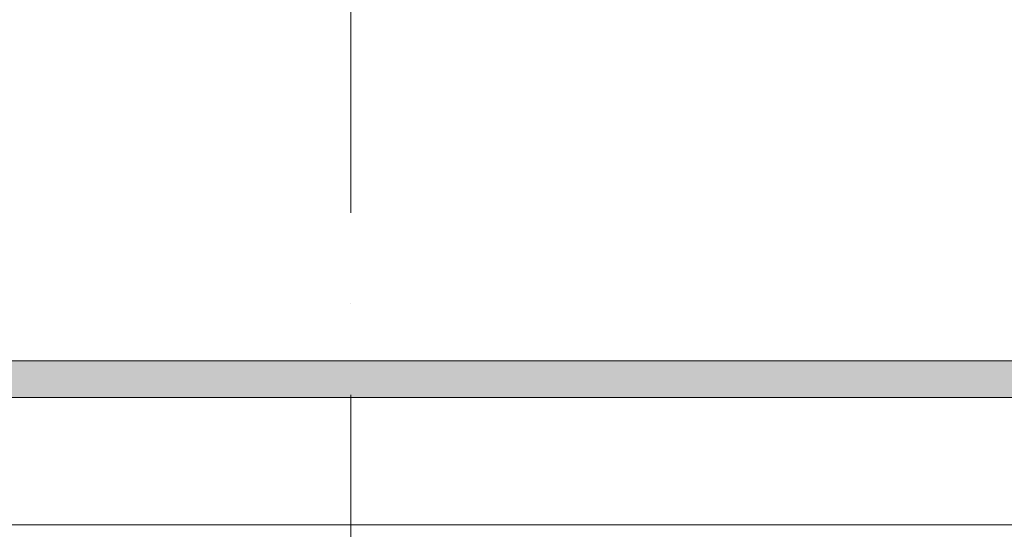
# Model space of a CAD drawing. Header units: millimetres. Extents: x -32229 to 291619, y -13689 to 125138.
# Tile 536 of 565: x 106085 to 111496, y 96175 to 98975. Entities that reach past the tile are written whole.
import ezdxf

# ---------------------------------------------------------------- set-up
doc = ezdxf.new("R2010")
doc.units = ezdxf.units.MM
doc.linetypes.add('ADSK_Линия сетки', pattern=[5000, 4000, -500, 0, -500])
for name, color, linetype, lineweight in [('A-FLOR-____-OTLN', 7, 'Continuous', 18), ('M-EQPM-____-OTLN', 7, 'Continuous', 18), ('S-GRID-____-OTLN', 7, 'Continuous', 9)]:
    doc.layers.add(name, color=color, linetype=linetype, lineweight=lineweight)

# ---------------------------------------------------------------- blocks, each defined once
blk = doc.blocks.new('АР_Лоток - 200х100h_ЛВ1-7189167--02 ЭМ')
at = {"layer": 'M-EQPM-____-OTLN', "lineweight": 13, "true_color": 0xf3f3f3}
blk.add_hatch(color=7, dxfattribs=at).paths.add_polyline_path([(78020, -100), (78020, 100), (0, 100), (0, -100), (75579.6, -100)])
blk = doc.blocks.new('Наметкина 10_РД_АР_П_отсоединено_rvt-1--02 ЭМ')
at = {"layer": 'A-FLOR-____-OTLN', "color": 253, "lineweight": 13, "true_color": 0xaaaaaa}
for p, q in [((46485.3, 97100), (124305.3, 97100)), ((124305.3, 96900), (46285.3, 96900)), ((45585.3, 96200), (124305.3, 96200))]:
    blk.add_line(p, q, dxfattribs=at)
at = {"layer": 'M-EQPM-____-OTLN', "color": 253, "lineweight": 13, "true_color": 0xaaaaaa}
blk.add_blockref('АР_Лоток - 200х100h_ЛВ1-7189167--02 ЭМ', (46285.3, 97000), dxfattribs=at)

msp = doc.modelspace()

# ---------------------------------------------------------------- linework, layer by layer
at = {"layer": 'S-GRID-____-OTLN', "color": 253, "linetype": 'ADSK_Линия сетки', "true_color": 0xaaaaaa}
msp.add_line((107905.3, -12088.9), (107905.3, 125138.4), dxfattribs=at)

# ---------------------------------------------------------------- block references
at = {"lineweight": 5}
msp.add_blockref('Наметкина 10_РД_АР_П_отсоединено_rvt-1--02 ЭМ', (0, 0), dxfattribs=at)

doc.saveas('drawing.dxf')
